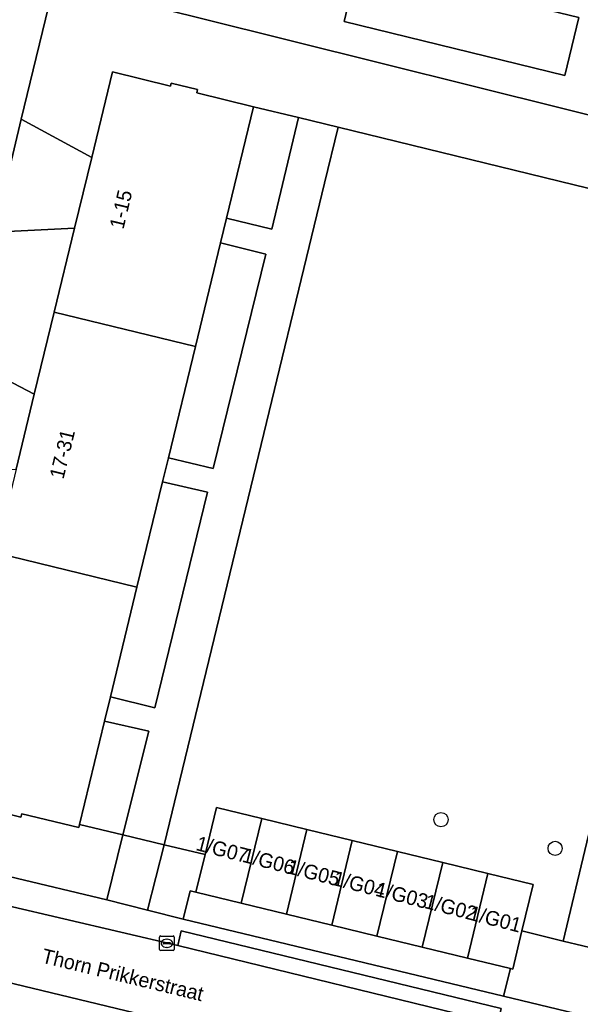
# Model space of a CAD drawing. Extents: x 162803 to 163818, y 381639 to 382475.
# Drawn here: x 163706.9 to 163745.5, y 382122.3 to 382189.9 of the extents above; entities that cross this region are included whole.
import ezdxf

# ---------------------------------------------------------------- set-up
doc = ezdxf.new("R2010")
doc.units = 0
for name, color, linetype in [('IMGEO_Boom', 7, 'Continuous'), ('IMGEO_Erf', 7, 'Continuous'), ('IMGEO_Groenvoorziening', 7, 'Continuous'), ('IMGEO_Haag', 7, 'Continuous'), ('IMGEO_Kolk', 7, 'Continuous'), ('IMGEO_Muur', 7, 'Continuous'), ('IMGEO_Openbare_ruimte_label', 7, 'Continuous'), ('IMGEO_Pand', 7, 'Continuous'), ('IMGEO_Pand_nummerreeks', 7, 'Continuous'), ('IMGEO_Rijbaan_lokaal_open', 7, 'Continuous'), ('IMGEO_Voetpad_open', 7, 'Continuous')]:
    doc.layers.add(name, color=color, linetype=linetype)

msp = doc.modelspace()

# ---------------------------------------------------------------- linework, layer by layer
at = {"layer": 'IMGEO_Boom'}
for centre in [(163735.883, 382134.949), (163743.733, 382132.972)]:
    msp.add_circle(centre, 0.489, dxfattribs=at)
at = {"layer": 'IMGEO_Erf'}
for points in [[(163726.071, 382183.204), (163722.989, 382183.955), (163721.127, 382176.285), (163724.252, 382175.527)], [(163753.254, 382163.954), (163753.305, 382164.165), (163754.724, 382170.079), (163755.214, 382172.12), (163756.116, 382175.879), (163728.803, 382182.538), (163727.868, 382178.688), (163725.921, 382170.668), (163725.138, 382167.443), (163716.829, 382133.224), (163719.65, 382132.548), (163720.437, 382135.787), (163723.55, 382135.031), (163726.663, 382134.275), (163729.776, 382133.519), (163732.89, 382132.763), (163736.003, 382132.007), (163739.116, 382131.251), (163742.229, 382130.495), (163741.452, 382127.296), (163744.29, 382126.605), (163745.783, 382132.824)], [(163723.826, 382173.827), (163720.717, 382174.597), (163718.986, 382167.467), (163717.131, 382159.827), (163720.205, 382159.086)], [(163719.817, 382157.449), (163716.728, 382158.168), (163714.97, 382150.928), (163713.138, 382143.38), (163716.196, 382142.644)], [(163715.795, 382141.032), (163712.734, 382141.718), (163711.01, 382134.619), (163713.99, 382133.905)]]:
    msp.add_lwpolyline(points, close=True, dxfattribs=at)
at = {"layer": 'IMGEO_Groenvoorziening'}
for points in [[(163745.356, 382190.081), (163730.151, 382193.787), (163729.215, 382189.82), (163744.405, 382186.111)], [(163719.22, 382190.067), (163709.285, 382192.538), (163707.012, 382183.106), (163711.858, 382180.471), (163713.284, 382186.346), (163717.27, 382185.378), (163717.319, 382185.579), (163719.14, 382185.137), (163719.083, 382184.903), (163722.989, 382183.955), (163726.071, 382183.204), (163728.803, 382182.538), (163756.116, 382175.879), (163757.259, 382180.6), (163750.703, 382182.232)], [(163703.064, 382166.726), (163707.904, 382164.187), (163709.273, 382169.826), (163710.678, 382175.612), (163705.155, 382175.332)], [(163711.01, 382134.619), (163710.958, 382134.403), (163707.046, 382135.353), (163706.989, 382135.115), (163705.207, 382135.548), (163705.266, 382135.791), (163701.247, 382136.767), (163702.673, 382142.64), (163697.186, 382142.448), (163695.055, 382133.724), (163696.447, 382133.388), (163706.186, 382131.039), (163712.899, 382129.439), (163713.99, 382133.905)], [(163716.829, 382133.224), (163715.686, 382128.717), (163718.15, 382128.103), (163718.618, 382130.066), (163719.023, 382129.964), (163719.65, 382132.548)], [(163746.996, 382125.947), (163744.29, 382126.605), (163741.452, 382127.296), (163740.815, 382124.672), (163740.654, 382124.711), (163740.176, 382122.809), (163763.809, 382117.13), (163766.039, 382125.581), (163760.967, 382128.393), (163759.537, 382122.607), (163755.738, 382123.546), (163755.679, 382123.308), (163753.82, 382123.768), (163753.877, 382124.001), (163749.812, 382125.005), (163749.872, 382125.247)]]:
    msp.add_lwpolyline(points, close=True, dxfattribs=at)
at = {"layer": 'IMGEO_Haag'}
for points in [[(163719.22, 382190.067), (163709.285, 382192.538), (163707.012, 382183.106), (163711.858, 382180.471), (163713.284, 382186.346), (163717.27, 382185.378), (163717.319, 382185.579), (163719.14, 382185.137), (163719.083, 382184.903), (163722.989, 382183.955), (163726.071, 382183.204), (163728.803, 382182.538), (163756.116, 382175.879), (163757.259, 382180.6), (163750.703, 382182.232)], [(163716.829, 382133.224), (163715.686, 382128.717), (163718.15, 382128.103), (163718.618, 382130.066), (163719.023, 382129.964), (163719.65, 382132.548)]]:
    msp.add_lwpolyline(points, close=True, dxfattribs=at)
at = {"layer": 'IMGEO_Kolk'}
for p, q in [((163716.524, 382126.025), (163716.524, 382126.877)), ((163716.599, 382126.951), (163717.451, 382126.951)), ((163716.783, 382126.445), (163716.783, 382126.457)), ((163716.826, 382126.494), (163717.224, 382126.494)), ((163717.012, 382126.731), (163717.037, 382126.731)), ((163717.267, 382126.457), (163717.267, 382126.445)), ((163717.525, 382126.877), (163717.525, 382126.025)), ((163717.451, 382125.951), (163716.599, 382125.951)), ((163717.221, 382126.408), (163716.823, 382126.408)), ((163717.035, 382126.171), (163717.01, 382126.171))]:
    msp.add_line(p, q, dxfattribs=at)
for points in [[(163716.524, 382126.025), (163716.524, 382126.877)], [(163716.599, 382126.951), (163717.451, 382126.951)], [(163717.525, 382126.877), (163717.525, 382126.025)], [(163717.451, 382125.951), (163716.599, 382125.951)]]:
    msp.add_lwpolyline(points, dxfattribs=at)
for centre, radius, start, end in [((163716.601, 382126.875), 0.0765, 91.55205, 178.44795), ((163716.601, 382126.875), 0.0765, 91.55205, 178.44795), ((163716.823, 382126.454), 0.0403, 85.87752, 175.75265), ((163716.82, 382126.444), 0.0366, 178.93798, 274.71019), ((163717.224, 382126.451), 0.043, 264.86636, 352.45326), ((163717.228, 382126.456), 0.0386, 1.73085, 96.63898), ((163717.449, 382126.875), 0.0765, 1.55205, 88.44795), ((163717.449, 382126.875), 0.0765, 1.55205, 88.44795), ((163716.601, 382126.027), 0.0765, 181.55205, 268.44795), ((163716.601, 382126.027), 0.0765, 181.55205, 268.44795), ((163717.449, 382126.027), 0.0765, 271.55205, 358.44795), ((163717.449, 382126.027), 0.0765, 271.55205, 358.44795)]:
    msp.add_arc(centre, radius, start, end, dxfattribs=at)
for centre, major_axis, ratio, start_param, end_param in [((163717.011, 382126.451), (-0.387, 0.002), 0.722429, 4.712389, 7.853982), ((163717.036, 382126.451), (-0.39, 0.002), 0.717154, 1.570796, 4.712389)]:
    msp.add_ellipse(centre, major_axis=major_axis, ratio=ratio, start_param=start_param, end_param=end_param, dxfattribs=at)
at = {"layer": 'IMGEO_Muur'}
for points in [[(163711.01, 382134.619), (163713.99, 382133.905)], [(163716.829, 382133.224), (163719.65, 382132.548)], [(163741.452, 382127.296), (163744.29, 382126.605)]]:
    msp.add_lwpolyline(points, dxfattribs=at)
at = {"layer": 'IMGEO_Pand'}
for points in [[(163718.986, 382167.467), (163720.717, 382174.597), (163721.127, 382176.285), (163722.989, 382183.955), (163719.083, 382184.903), (163719.14, 382185.137), (163717.319, 382185.579), (163717.27, 382185.378), (163713.284, 382186.346), (163711.858, 382180.471), (163710.678, 382175.612), (163709.273, 382169.826)], [(163714.97, 382150.928), (163716.728, 382158.168), (163717.131, 382159.827), (163718.986, 382167.467), (163709.273, 382169.826), (163707.904, 382164.187), (163706.656, 382159.046), (163705.258, 382153.287)], [(163714.97, 382150.928), (163705.258, 382153.287), (163703.891, 382147.656), (163702.673, 382142.64), (163701.247, 382136.767), (163705.266, 382135.791), (163705.207, 382135.548), (163706.989, 382135.115), (163707.046, 382135.353), (163710.958, 382134.403), (163711.01, 382134.619), (163712.734, 382141.718), (163713.138, 382143.38)], [(163723.55, 382135.031), (163720.437, 382135.787), (163719.65, 382132.548), (163719.023, 382129.964), (163722.136, 382129.208)], [(163726.663, 382134.275), (163723.55, 382135.031), (163722.136, 382129.208), (163725.249, 382128.452)], [(163726.663, 382134.275), (163725.249, 382128.452), (163728.362, 382127.696), (163729.776, 382133.519)], [(163731.475, 382126.94), (163732.89, 382132.763), (163729.776, 382133.519), (163728.362, 382127.696)], [(163731.475, 382126.94), (163734.589, 382126.184), (163736.003, 382132.007), (163732.89, 382132.763)], [(163737.702, 382125.428), (163739.116, 382131.251), (163736.003, 382132.007), (163734.589, 382126.184)], [(163737.702, 382125.428), (163740.654, 382124.711), (163740.815, 382124.672), (163741.452, 382127.296), (163742.229, 382130.495), (163739.116, 382131.251)]]:
    msp.add_lwpolyline(points, close=True, dxfattribs=at)
at = {"layer": 'IMGEO_Rijbaan_lokaal_open'}
msp.add_lwpolyline([(163739.769, 382120.948), (163717.773, 382126.287), (163706.023, 382129.049), (163695.941, 382131.521), (163694.679, 382126.515), (163695.43, 382126.335), (163698.222, 382125.661), (163721.171, 382120.125), (163724.612, 382119.295), (163725.449, 382119.093), (163736.447, 382116.518), (163750.896, 382112.898), (163758.291, 382111.122), (163761.571, 382110.334)], dxfattribs=at)
at = {"layer": 'IMGEO_Voetpad_open'}
for points in [[(163654.906, 382208.686), (163691.987, 382199.775), (163699.015, 382197.961), (163701.17, 382197.41), (163705.589, 382196.328), (163707.748, 382195.82), (163707.428, 382194.396), (163709.285, 382192.538), (163719.22, 382190.067), (163750.703, 382182.232), (163757.259, 382180.6), (163760.004, 382179.9), (163775.929, 382175.963), (163781.19, 382174.926), (163783.292, 382174.424), (163783.482, 382175.229)], [(163703.064, 382166.726), (163705.155, 382175.332), (163707.012, 382183.106), (163709.285, 382192.538), (163707.428, 382194.396), (163705.252, 382194.927), (163703.51, 382187.374), (163702.902, 382185.048), (163705.07, 382184.544), (163703.743, 382178.93), (163701.604, 382179.45), (163701.286, 382178.081), (163703.418, 382177.552), (163702.093, 382171.948), (163699.992, 382172.499), (163699.541, 382171.002), (163699.869, 382170.927)], [(163725.449, 382119.093), (163724.612, 382119.295), (163721.171, 382120.125), (163698.222, 382125.661), (163695.43, 382126.335), (163694.679, 382126.515), (163694.233, 382126.622), (163692.472, 382125.062), (163697.769, 382123.794), (163705.059, 382122.002), (163712.943, 382120.257), (163719.744, 382118.607), (163721.32, 382118.228), (163725.335, 382117.253), (163735.848, 382114.65), (163743.263, 382112.863), (163748.892, 382111.471), (163753.862, 382110.348), (163765.015, 382107.627)]]:
    msp.add_lwpolyline(points, dxfattribs=at)
for points in [[(163745.356, 382190.081), (163744.405, 382186.111), (163729.215, 382189.82), (163730.151, 382193.787)], [(163705.155, 382175.332), (163710.678, 382175.612), (163711.858, 382180.471), (163707.012, 382183.106)], [(163725.138, 382167.443), (163725.921, 382170.668), (163727.868, 382178.688), (163728.803, 382182.538), (163726.071, 382183.204), (163724.252, 382175.527), (163721.127, 382176.285), (163720.717, 382174.597), (163723.826, 382173.827), (163720.205, 382159.086), (163717.131, 382159.827), (163716.728, 382158.168), (163719.817, 382157.449), (163716.196, 382142.644), (163713.138, 382143.38), (163712.734, 382141.718), (163715.795, 382141.032), (163713.99, 382133.905), (163716.829, 382133.224)], [(163756.151, 382150.653), (163753.196, 382151.409), (163756.716, 382166.215), (163759.801, 382165.42), (163760.208, 382167.07), (163757.116, 382167.813), (163758.872, 382175.207), (163756.116, 382175.879), (163755.214, 382172.12), (163754.724, 382170.079), (163753.305, 382164.165), (163753.254, 382163.954), (163745.783, 382132.824), (163744.29, 382126.605), (163746.996, 382125.947), (163748.773, 382133.267), (163751.666, 382132.507), (163752.093, 382134.236), (163749.187, 382134.929), (163752.77, 382149.709), (163755.737, 382148.978)], [(163701.19, 382158.969), (163706.656, 382159.046), (163707.904, 382164.187), (163703.064, 382166.726)], [(163715.686, 382128.717), (163716.829, 382133.224), (163713.99, 382133.905), (163712.899, 382129.439)], [(163712.899, 382129.439), (163706.186, 382131.039), (163696.447, 382133.388), (163695.055, 382133.724), (163695.258, 382131.704), (163695.941, 382131.521), (163706.023, 382129.049), (163717.773, 382126.287), (163718.018, 382127.298), (163740.014, 382121.959), (163739.769, 382120.948), (163753.543, 382117.469), (163763.135, 382115.165), (163763.809, 382117.13), (163740.176, 382122.809), (163718.15, 382128.103), (163715.686, 382128.717)], [(163740.176, 382122.809), (163740.654, 382124.711), (163737.702, 382125.428), (163734.589, 382126.184), (163731.475, 382126.94), (163728.362, 382127.696), (163725.249, 382128.452), (163722.136, 382129.208), (163719.023, 382129.964), (163718.618, 382130.066), (163718.15, 382128.103)], [(163717.773, 382126.287), (163739.769, 382120.948), (163740.014, 382121.959), (163718.018, 382127.298)]]:
    msp.add_lwpolyline(points, close=True, dxfattribs=at)

# ---------------------------------------------------------------- texts
at = {"layer": 'IMGEO_Openbare_ruimte_label'}
msp.add_text('Thorn Prikkerstraat', height=1, rotation=346.40844, dxfattribs=at).set_placement((163708.345, 382125.133))
at = {"layer": 'IMGEO_Pand_nummerreeks'}
for s, rotation, p in [('1-15', 76.58033, (163714.035, 382175.485)), ('17-31', 76.2977, (163709.908, 382158.304)), ('1/G07', 345.41892, (163718.962, 382132.871)), ('1/G06', 345.41892, (163722.148, 382132.064)), ('1/G05', 345.41892, (163725.246, 382131.278)), ('1/G04', 345.41892, (163728.389, 382130.471)), ('1/G03', 345.41892, (163731.313, 382129.729)), ('1/G02', 345.41892, (163734.679, 382128.888)), ('1/G01', 345.41892, (163737.733, 382128.094))]:
    msp.add_text(s, height=1, rotation=rotation, dxfattribs=at).set_placement(p)

doc.saveas('drawing.dxf')
